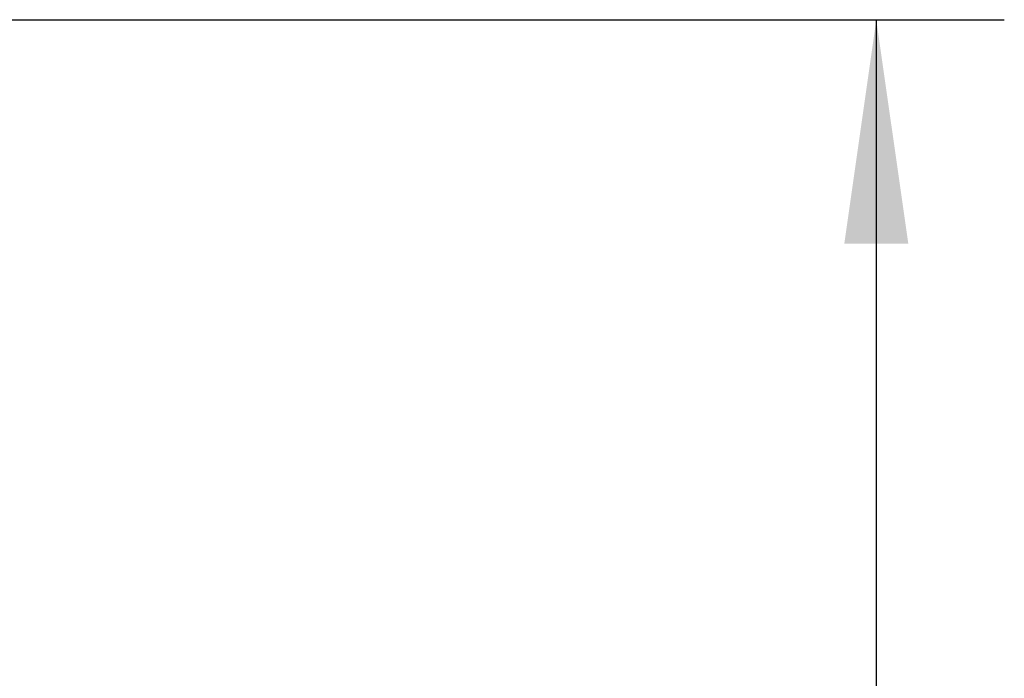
# Model space of a CAD drawing. Header units: millimetres. Extents: x 0 to 420, y -341 to 792.
# Tile 276 of 325: x 291 to 307, y 215 to 225. Entities that reach past the tile are written whole.
import ezdxf

# ---------------------------------------------------------------- set-up
doc = ezdxf.new("R2010")
doc.units = ezdxf.units.MM
doc.header["$LTSCALE"] = 23.1
doc.layers.get('0').update_dxf_attribs({"linetype": 'CONTINUOUS'})
doc.layers.add('DIM_PILOTEES', color=7, linetype='CONTINUOUS')
doc.styles.get("Standard").update_dxf_attribs({"font": 'txt', "width": 0.7})
doc.dimstyles.new('DIMSTYLE_3', dxfattribs={"dimtxt": 2.5, "dimasz": 3.5, "dimexe": 2, "dimexo": 0, "dimtad": 1, "dimdec": 0, "dimlfac": 5.882353, "dimdsep": 46, "dimtxsty": 'Standard', "dimblk": '_FILLED', "dimblk1": '_FILLED', "dimblk2": '_FILLED', "dimcen": 0.09, "dimazin": 2, "dimtp": 0.8, "dimtm": 0.8, "dimtfac": 1, "dimtdec": 0, "dimtofl": 0, "dimtmove": 0, "dimatfit": 3, "dimldrblk": '_FILLED', "dimfxl": 0, "dimtolj": 1, "dimarcsym": 0})

# ---------------------------------------------------------------- blocks, each defined once
blk = doc.blocks.new('_FILLED')
at = {"color": 0, "linetype": 'ByBlock'}
blk.add_solid([(0, 0), (-1, 0.1429), (-1, -0.1429)], dxfattribs=at)
blk = doc.blocks.new('*D17')
at = {"layer": 'DIM_PILOTEES', "color": 2, "linetype": 'Continuous'}
for p, q in [((264.147, 225.178), (306.561, 225.178)), ((304.561, 225.178), (304.561, 189.002)), ((304.561, 152.826), (304.561, 189.002)), ((281.102, 152.826), (306.561, 152.826))]:
    blk.add_line(p, q, dxfattribs=at)
at = {"layer": 'DIM_PILOTEES', "color": 2, "linetype": 'Continuous', "xscale": 3.5, "yscale": 3.5, "zscale": 3.5}
for p, rotation in [((304.561, 225.178), 90), ((304.561, 152.826), 270)]:
    blk.add_blockref('_FILLED', p, dxfattribs=dict(at, rotation=rotation))
at = {"layer": 'DIM_PILOTEES', "color": 2, "linetype": 'Continuous', "insert": (301.436, 191.58), "char_height": 2.5, "width": 8.83929, "attachment_point": 2, "rotation": 90, "line_spacing_factor": 0.9}
blk.add_mtext('{\\ftxt;\\W0.0001;\\H0.0001;\\~}{\\ftxt;\\W2.3571428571;\\H2.5; }{\\ftxt;\\W0.0001;\\H0.0001;\\~}', dxfattribs=at)

msp = doc.modelspace()

# ---------------------------------------------------------------- dimensions: what is measured, and where the dimension line sits
at = {"layer": 'DIM_PILOTEES', "color": 2, "linetype": 'Continuous'}
dim = msp.add_linear_dim(base=(304.5612, 225.1778), p1=(281.1017, 152.8258), p2=(264.1475, 225.1778), angle=90, text='{\\ftxt;\\W0.0001;\\H0.0001;\\~}{\\ftxt;\\W2.3571428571;\\H2.5; }{\\ftxt;\\W0.0001;\\H0.0001;\\~}', dimstyle='DIMSTYLE_3', dxfattribs=at)
dim.commit()
dim.dimension.update_dxf_attribs({"geometry": '*D17', "text_midpoint": (304.5612, 191.2229), "dimtype": 160})

doc.saveas('drawing.dxf')
